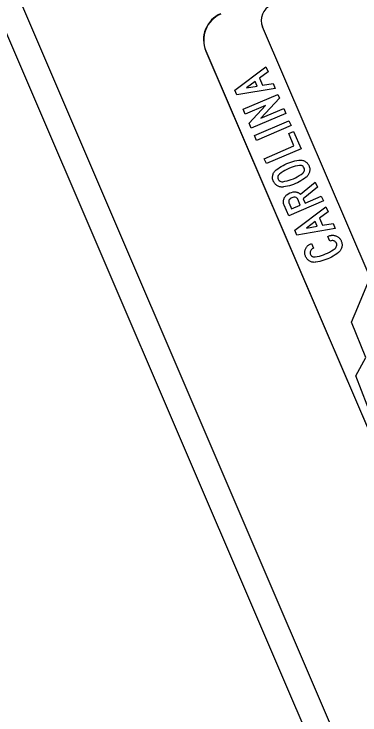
# Model space of a CAD drawing. Extents: x 1581789 to 1622364, y 1043167 to 1103486.
# Drawn here: x 1622243.76 to 1622252.92, y 1103396.11 to 1103414.67 of the extents above; entities that cross this region are included whole.
import ezdxf

# ---------------------------------------------------------------- set-up
doc = ezdxf.new("R2010")
doc.units = 0
doc.layers.add('RD_PD_PatLn2', color=7, linetype='Continuous')

msp = doc.modelspace()

# ---------------------------------------------------------------- linework, layer by layer
at = {"layer": 'RD_PD_PatLn2'}
for p, q in [((1622248.838, 1103413.696), (1622256.13, 1103396.706)), ((1622248.842, 1103413.688), (1622256.134, 1103396.697))]:
    msp.add_line(p, q, dxfattribs=at)
for points in [[(1622252.264, 1103393.881), (1622219.398, 1103470.459), (1622220.01, 1103470.722), (1622252.877, 1103394.144), (1622252.264, 1103393.881), (1622252.264, 1103393.881)], [(1622257.636, 1103397.341), (1622254.941, 1103403.614), (1622254.903, 1103403.582), (1622254.945, 1103403.349), (1622254.854, 1103403.248), (1622254.856, 1103403.14), (1622254.811, 1103402.989), (1622254.585, 1103402.824), (1622254.001, 1103402.99), (1622253.516, 1103403.51), (1622253.413, 1103403.54), (1622252.812, 1103405.092), (1622253.08, 1103405.575), (1622252.697, 1103406.512), (1622252.867, 1103406.911), (1622253.188, 1103407.697), (1622250.341, 1103414.331)], [(1622250.429, 1103413.275), (1622250.486, 1103413.141), (1622250.261, 1103412.973), (1622250.341, 1103412.788), (1622250.618, 1103412.835), (1622250.675, 1103412.701), (1622249.662, 1103412.53), (1622249.607, 1103412.659), (1622250.429, 1103413.275), (1622250.429, 1103413.275)], [(1622250.145, 1103412.886), (1622249.917, 1103412.715), (1622250.197, 1103412.764), (1622250.145, 1103412.886), (1622250.145, 1103412.886)], [(1622250.742, 1103412.546), (1622250.786, 1103412.443), (1622250.294, 1103411.912), (1622250.902, 1103412.173), (1622250.958, 1103412.043), (1622250.04, 1103411.649), (1622249.983, 1103411.782), (1622250.418, 1103412.253), (1622249.88, 1103412.022), (1622249.824, 1103412.152), (1622250.742, 1103412.546), (1622250.742, 1103412.546)], [(1622251.041, 1103411.848), (1622251.096, 1103411.72), (1622250.179, 1103411.326), (1622250.124, 1103411.454), (1622251.041, 1103411.848), (1622251.041, 1103411.848)], [(1622251.163, 1103411.565), (1622251.36, 1103411.106), (1622250.442, 1103410.712), (1622250.386, 1103410.842), (1622251.174, 1103411.18), (1622251.033, 1103411.509), (1622251.163, 1103411.565), (1622251.163, 1103411.565)], [(1622250.985, 1103410.714), (1622251.036, 1103410.735), (1622251.087, 1103410.753), (1622251.14, 1103410.769), (1622251.193, 1103410.783), (1622251.246, 1103410.794), (1622251.301, 1103410.803), (1622251.322, 1103410.806), (1622251.343, 1103410.806), (1622251.363, 1103410.805), (1622251.384, 1103410.802), (1622251.404, 1103410.798), (1622251.423, 1103410.792), (1622251.443, 1103410.784), (1622251.462, 1103410.774), (1622251.48, 1103410.763), (1622251.497, 1103410.751), (1622251.513, 1103410.738), (1622251.527, 1103410.723), (1622251.54, 1103410.707), (1622251.552, 1103410.69), (1622251.563, 1103410.672), (1622251.572, 1103410.652), (1622251.58, 1103410.632), (1622251.586, 1103410.612), (1622251.59, 1103410.592), (1622251.592, 1103410.571), (1622251.593, 1103410.551), (1622251.592, 1103410.53), (1622251.589, 1103410.51), (1622251.584, 1103410.488), (1622251.578, 1103410.468), (1622251.571, 1103410.448), (1622251.562, 1103410.43), (1622251.551, 1103410.412), (1622251.54, 1103410.396), (1622251.526, 1103410.38), (1622251.512, 1103410.366), (1622251.496, 1103410.352), (1622251.451, 1103410.319), (1622251.406, 1103410.288), (1622251.359, 1103410.259), (1622251.312, 1103410.232), (1622251.263, 1103410.207), (1622251.213, 1103410.184), (1622251.161, 1103410.163), (1622251.109, 1103410.145), (1622251.056, 1103410.128), (1622251.003, 1103410.115), (1622250.949, 1103410.103), (1622250.895, 1103410.094), (1622250.874, 1103410.092), (1622250.853, 1103410.092), (1622250.833, 1103410.093), (1622250.813, 1103410.096), (1622250.793, 1103410.101), (1622250.774, 1103410.107), (1622250.754, 1103410.115), (1622250.736, 1103410.125), (1622250.717, 1103410.136), (1622250.701, 1103410.148), (1622250.685, 1103410.161), (1622250.671, 1103410.176), (1622250.658, 1103410.192), (1622250.646, 1103410.209), (1622250.636, 1103410.227), (1622250.626, 1103410.246), (1622250.619, 1103410.266), (1622250.613, 1103410.286), (1622250.608, 1103410.307), (1622250.606, 1103410.327), (1622250.605, 1103410.347), (1622250.606, 1103410.368), (1622250.609, 1103410.388), (1622250.613, 1103410.409), (1622250.619, 1103410.429), (1622250.626, 1103410.449), (1622250.635, 1103410.467), (1622250.645, 1103410.484), (1622250.657, 1103410.501), (1622250.67, 1103410.516), (1622250.685, 1103410.531), (1622250.701, 1103410.544), (1622250.744, 1103410.578), (1622250.789, 1103410.609), (1622250.836, 1103410.638), (1622250.884, 1103410.666), (1622250.934, 1103410.691), (1622250.985, 1103410.714), (1622250.985, 1103410.714)], [(1622251.04, 1103410.584), (1622250.986, 1103410.559), (1622250.934, 1103410.532), (1622250.883, 1103410.502), (1622250.835, 1103410.47), (1622250.788, 1103410.435), (1622250.771, 1103410.418), (1622250.758, 1103410.398), (1622250.749, 1103410.374), (1622250.746, 1103410.35), (1622250.747, 1103410.325), (1622250.755, 1103410.301), (1622250.767, 1103410.28), (1622250.784, 1103410.261), (1622250.804, 1103410.247), (1622250.827, 1103410.237), (1622250.85, 1103410.233), (1622250.875, 1103410.234), (1622250.933, 1103410.244), (1622250.99, 1103410.257), (1622251.046, 1103410.273), (1622251.102, 1103410.292), (1622251.157, 1103410.313), (1622251.21, 1103410.338), (1622251.261, 1103410.365), (1622251.312, 1103410.395), (1622251.36, 1103410.427), (1622251.408, 1103410.462), (1622251.425, 1103410.48), (1622251.439, 1103410.5), (1622251.448, 1103410.524), (1622251.451, 1103410.548), (1622251.45, 1103410.573), (1622251.442, 1103410.596), (1622251.43, 1103410.618), (1622251.414, 1103410.636), (1622251.393, 1103410.651), (1622251.371, 1103410.661), (1622251.347, 1103410.665), (1622251.322, 1103410.664), (1622251.264, 1103410.654), (1622251.207, 1103410.641), (1622251.151, 1103410.625), (1622251.095, 1103410.606), (1622251.04, 1103410.584), (1622251.04, 1103410.584)], [(1622251.738, 1103410.225), (1622251.795, 1103410.091), (1622251.419, 1103409.782), (1622251.468, 1103409.668), (1622251.898, 1103409.852), (1622251.954, 1103409.723), (1622251.036, 1103409.329), (1622250.914, 1103409.613), (1622250.906, 1103409.634), (1622250.9, 1103409.655), (1622250.897, 1103409.677), (1622250.895, 1103409.699), (1622250.895, 1103409.72), (1622250.898, 1103409.742), (1622250.903, 1103409.765), (1622250.91, 1103409.786), (1622250.918, 1103409.806), (1622250.928, 1103409.825), (1622250.94, 1103409.843), (1622250.954, 1103409.86), (1622250.969, 1103409.875), (1622250.986, 1103409.889), (1622251.024, 1103409.915), (1622251.064, 1103409.936), (1622251.108, 1103409.951), (1622251.153, 1103409.961), (1622251.168, 1103409.963), (1622251.183, 1103409.964), (1622251.198, 1103409.964), (1622251.213, 1103409.963), (1622251.227, 1103409.961), (1622251.241, 1103409.958), (1622251.255, 1103409.954), (1622251.269, 1103409.95), (1622251.282, 1103409.944), (1622251.295, 1103409.938), (1622251.308, 1103409.93), (1622251.32, 1103409.922), (1622251.332, 1103409.913), (1622251.344, 1103409.902), (1622251.738, 1103410.225), (1622251.738, 1103410.225)], [(1622251.339, 1103409.613), (1622251.273, 1103409.767), (1622251.263, 1103409.785), (1622251.25, 1103409.799), (1622251.233, 1103409.811), (1622251.204, 1103409.821), (1622251.174, 1103409.822), (1622251.146, 1103409.816), (1622251.12, 1103409.806), (1622251.095, 1103409.794), (1622251.072, 1103409.778), (1622251.064, 1103409.771), (1622251.057, 1103409.764), (1622251.051, 1103409.757), (1622251.045, 1103409.749), (1622251.041, 1103409.741), (1622251.038, 1103409.733), (1622251.036, 1103409.724), (1622251.035, 1103409.716), (1622251.035, 1103409.707), (1622251.035, 1103409.698), (1622251.037, 1103409.688), (1622251.04, 1103409.678), (1622251.044, 1103409.668), (1622251.11, 1103409.514), (1622251.339, 1103409.613), (1622251.339, 1103409.613)], [(1622252.02, 1103409.567), (1622252.078, 1103409.434), (1622251.852, 1103409.265), (1622251.932, 1103409.08), (1622252.209, 1103409.127), (1622252.267, 1103408.994), (1622251.253, 1103408.822), (1622251.198, 1103408.951), (1622252.02, 1103409.567), (1622252.02, 1103409.567)], [(1622251.736, 1103409.178), (1622251.508, 1103409.007), (1622251.788, 1103409.056), (1622251.736, 1103409.178), (1622251.736, 1103409.178)], [(1622252.067, 1103408.785), (1622252.09, 1103408.795), (1622252.106, 1103408.801), (1622252.123, 1103408.806), (1622252.139, 1103408.81), (1622252.156, 1103408.813), (1622252.172, 1103408.815), (1622252.188, 1103408.816), (1622252.204, 1103408.816), (1622252.221, 1103408.814), (1622252.237, 1103408.812), (1622252.254, 1103408.808), (1622252.27, 1103408.803), (1622252.286, 1103408.797), (1622252.303, 1103408.79), (1622252.318, 1103408.783), (1622252.332, 1103408.774), (1622252.346, 1103408.765), (1622252.359, 1103408.754), (1622252.371, 1103408.743), (1622252.382, 1103408.731), (1622252.393, 1103408.719), (1622252.403, 1103408.705), (1622252.412, 1103408.691), (1622252.42, 1103408.676), (1622252.427, 1103408.66), (1622252.435, 1103408.64), (1622252.441, 1103408.62), (1622252.445, 1103408.599), (1622252.448, 1103408.579), (1622252.448, 1103408.558), (1622252.447, 1103408.538), (1622252.445, 1103408.517), (1622252.44, 1103408.496), (1622252.434, 1103408.476), (1622252.426, 1103408.456), (1622252.417, 1103408.438), (1622252.407, 1103408.42), (1622252.395, 1103408.403), (1622252.382, 1103408.387), (1622252.367, 1103408.373), (1622252.351, 1103408.358), (1622252.308, 1103408.326), (1622252.263, 1103408.295), (1622252.216, 1103408.266), (1622252.168, 1103408.238), (1622252.119, 1103408.213), (1622252.068, 1103408.19), (1622252.018, 1103408.17), (1622251.966, 1103408.152), (1622251.914, 1103408.136), (1622251.862, 1103408.122), (1622251.808, 1103408.11), (1622251.753, 1103408.101), (1622251.732, 1103408.099), (1622251.712, 1103408.098), (1622251.691, 1103408.1), (1622251.671, 1103408.103), (1622251.65, 1103408.107), (1622251.631, 1103408.113), (1622251.611, 1103408.121), (1622251.592, 1103408.131), (1622251.574, 1103408.142), (1622251.557, 1103408.155), (1622251.541, 1103408.168), (1622251.526, 1103408.183), (1622251.513, 1103408.199), (1622251.501, 1103408.216), (1622251.491, 1103408.234), (1622251.481, 1103408.254), (1622251.475, 1103408.27), (1622251.47, 1103408.287), (1622251.465, 1103408.303), (1622251.462, 1103408.319), (1622251.461, 1103408.336), (1622251.46, 1103408.352), (1622251.46, 1103408.368), (1622251.462, 1103408.385), (1622251.464, 1103408.401), (1622251.468, 1103408.418), (1622251.473, 1103408.434), (1622251.479, 1103408.45), (1622251.486, 1103408.467), (1622251.493, 1103408.482), (1622251.502, 1103408.496), (1622251.511, 1103408.51), (1622251.522, 1103408.523), (1622251.533, 1103408.535), (1622251.544, 1103408.546), (1622251.557, 1103408.557), (1622251.571, 1103408.566), (1622251.585, 1103408.575), (1622251.6, 1103408.584), (1622251.616, 1103408.591), (1622251.639, 1103408.601), (1622251.694, 1103408.471), (1622251.671, 1103408.461), (1622251.655, 1103408.452), (1622251.64, 1103408.442), (1622251.628, 1103408.429)], [(1622251.628, 1103408.429), (1622251.617, 1103408.414), (1622251.609, 1103408.398), (1622251.604, 1103408.38), (1622251.601, 1103408.362), (1622251.601, 1103408.344), (1622251.604, 1103408.326), (1622251.61, 1103408.309), (1622251.622, 1103408.287), (1622251.639, 1103408.269), (1622251.66, 1103408.254), (1622251.683, 1103408.245), (1622251.707, 1103408.24), (1622251.733, 1103408.241), (1622251.79, 1103408.251), (1622251.847, 1103408.264), (1622251.903, 1103408.28), (1622251.958, 1103408.298), (1622252.012, 1103408.32), (1622252.066, 1103408.345), (1622252.118, 1103408.372), (1622252.168, 1103408.402), (1622252.216, 1103408.434), (1622252.263, 1103408.469), (1622252.281, 1103408.486), (1622252.294, 1103408.507), (1622252.303, 1103408.53), (1622252.307, 1103408.555), (1622252.305, 1103408.58), (1622252.297, 1103408.604), (1622252.289, 1103408.62), (1622252.278, 1103408.635), (1622252.266, 1103408.647), (1622252.251, 1103408.658), (1622252.234, 1103408.666), (1622252.217, 1103408.671), (1622252.199, 1103408.674), (1622252.181, 1103408.674), (1622252.163, 1103408.671), (1622252.146, 1103408.665), (1622252.123, 1103408.655), (1622252.067, 1103408.785), (1622252.067, 1103408.785)]]:
    msp.add_lwpolyline(points, dxfattribs=at)
for centre, radius, start, end in [((1622250.742, 1103414.504), 0.437, 113.3267, 203.3265), ((1622249.527, 1103413.992), 0.75, 113.2284, 203.2286), ((1622249.531, 1103413.983), 0.75, 113.2284, 203.2286)]:
    msp.add_arc(centre, radius, start, end, dxfattribs=at)

doc.saveas('drawing.dxf')
